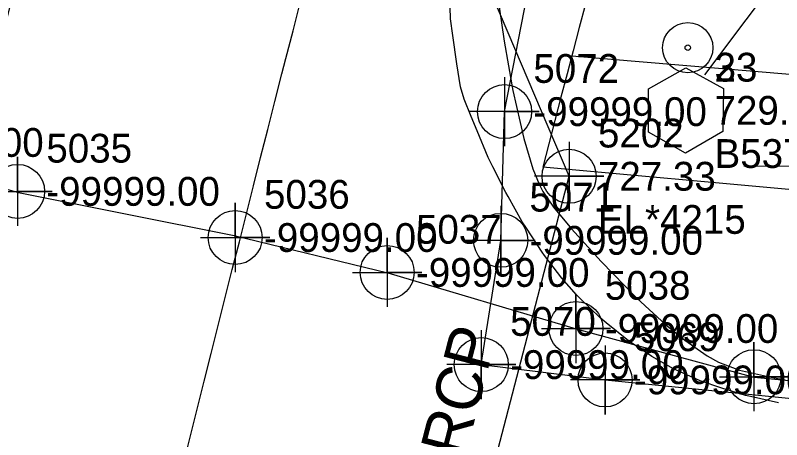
# Model space of a CAD drawing. Extents: x 1516784 to 1522736, y 634838 to 639369.
# Drawn here: x 1520579.8 to 1520646.3, y 638802.7 to 638839.5 of the extents above; entities that cross this region are included whole.
import ezdxf

# ---------------------------------------------------------------- set-up
doc = ezdxf.new("R2010")
doc.units = 0
for name, color, linetype in [('COGO Default Point Elevation', 7, 'Continuous'), ('COGO Default Point Number', 7, 'Continuous'), ('CTL GPS Vertical CELL', 7, 'Continuous'), ('CTL GPS Vertical Cogo Comment', 7, 'Continuous'), ('CTL GPS Vertical Cogo Elevation', 7, 'Continuous'), ('CTL GPS Vertical Cogo Number', 7, 'Continuous'), ('CTL GPS Vertical Leader', 7, 'Continuous'), ('Exist Environmental Wetland Boundary Text', 7, 'Continuous'), ('Exist Hydro Jurisdictional Stream or Body of Water Mitigable', 7, 'Continuous'), ('Exist Other Culture Sign CELL', 7, 'Continuous'), ('Exist Right of Way Line', 7, 'Continuous'), ('Exist Structure Minor Pipes RCP 15 Inch', 7, 'Continuous'), ('Exist Structure Minor Pipes RCP 15 Inch Cogo Comment', 7, 'Continuous'), ('Exist Structure Minor Pipes RCP 15 Inch Cogo Elevation', 7, 'Continuous'), ('Exist Structure Minor Pipes RCP 15 Inch Cogo Number', 7, 'Continuous'), ('Exist Structure Minor Pipes RCP 15 Inch Cogo Point CELL', 7, 'Continuous'), ('Exist Structure Minor Pipes RCP 15 Inch Leader', 7, 'Continuous'), ('Exist Structure Minor Pipes RCP 15 Inch Text', 7, 'Continuous'), ('Exist Utilities Gas UG Line SUE LOS B', 7, 'Continuous'), ('Exist Utilities Gas UG Line SUE LOS B Cogo Elevation', 7, 'Continuous'), ('Exist Utilities Gas UG Line SUE LOS B Cogo Number', 7, 'Continuous'), ('Exist Utilities Gas UG Line SUE LOS B Cogo Point CELL', 7, 'Continuous'), ('Exist Utilities Power Joint Use Telephone CELL', 7, 'Continuous'), ('Exist Utilities Water UG Line SUE LOS B', 7, 'Continuous'), ('Exist Utilities Water UG Line SUE LOS B Cogo Elevation', 7, 'Continuous'), ('Exist Utilities Water UG Line SUE LOS B Cogo Number', 7, 'Continuous'), ('Exist Utilities Water UG Line SUE LOS B Cogo Point CELL', 7, 'Continuous')]:
    doc.layers.add(name, color=color, linetype=linetype)

msp = doc.modelspace()

# ---------------------------------------------------------------- linework, layer by layer
at = {"layer": 'COGO Default Point Elevation'}
for points in [[(1520645.998, 638805.875), (1520643.563, 638806.433), (1520643.115, 638806.535), (1520641.06, 638807.154), (1520639.195, 638807.809), (1520636.879, 638808.854), (1520635.005, 638809.921), (1520632.976, 638811.261), (1520631.036, 638812.838), (1520630.518, 638813.259), (1520628.725, 638815.001), (1520628.448, 638815.27), (1520627.196, 638816.712), (1520625.685, 638818.7), (1520625.483, 638818.965), (1520624.122, 638821.057), (1520623.755, 638821.621), (1520622.535, 638823.8), (1520622.338, 638824.152), (1520621.215, 638826.38), (1520620.796, 638827.212), (1520619.839, 638829.512), (1520619.32, 638830.761), (1520618.727, 638832.268), (1520618.397, 638833.328), (1520618.076, 638835.322), (1520617.734, 638837.794), (1520617.533, 638839.237), (1520617.482, 638841.318)], [(1520594.332, 638800.487), (1520594.941, 638802.911), (1520595.55, 638805.335), (1520596.16, 638807.759), (1520596.769, 638810.183), (1520597.378, 638812.607), (1520597.987, 638815.032), (1520598.597, 638817.456), (1520599.206, 638819.88), (1520599.815, 638822.304), (1520600.424, 638824.728), (1520601.048, 638827.208), (1520601.665, 638829.63), (1520602.283, 638832.052), (1520602.9, 638834.475), (1520603.236, 638835.79), (1520603.866, 638838.209), (1520604.496, 638840.628)]]:
    msp.add_lwpolyline(points, dxfattribs=at)
at = {"layer": 'COGO Default Point Number'}
msp.add_lwpolyline([(1520621.754, 638840.288), (1520622.18, 638837.298), (1520622.94, 638833.02), (1520623.882, 638828.845), (1520624.678, 638826.217), (1520625.216, 638824.888), (1520625.537, 638824.253), (1520626.472, 638822.89), (1520628.014, 638820.99), (1520630.592, 638818.164), (1520633.693, 638814.978), (1520636.196, 638812.703), (1520637.867, 638811.34), (1520639.812, 638809.978), (1520640.784, 638809.426), (1520642.618, 638808.731), (1520645.455, 638808.099), (1520646.562, 638807.899)], dxfattribs=at)
at = {"layer": 'CTL GPS Vertical CELL'}
msp.add_line((1520637.94, 638831.291), (1520637.94, 638831.291), dxfattribs=at)
msp.add_line((1520637.94, 638831.291), (1520637.94, 638831.291), dxfattribs=at)
msp.add_lwpolyline([(1520634.709, 638833.163), (1520637.959, 638834.975), (1520641.209, 638833.188), (1520641.159, 638829.463), (1520637.909, 638827.575), (1520634.709, 638829.388)], close=True, dxfattribs=at)
msp.add_lwpolyline([(1520634.709, 638833.163), (1520637.959, 638834.975), (1520641.209, 638833.188), (1520641.159, 638829.463), (1520637.909, 638827.575), (1520634.709, 638829.388)], close=True, dxfattribs=at)
at = {"layer": 'CTL GPS Vertical Leader'}
msp.add_lwpolyline([(1520639.592, 638834.372), (1520657.626, 638858.405), (1520665.442, 638858.564)], dxfattribs=at)
at = {"layer": 'Exist Environmental Wetland Boundary Text'}
msp.add_arc((1524257.184, 637884.739), 3800, 164.443563, 171.459425, dxfattribs=at)
at = {"layer": 'Exist Hydro Jurisdictional Stream or Body of Water Mitigable'}
msp.add_lwpolyline([(1520730.086, 638812.677), (1520730.203, 638815.004), (1520730.165, 638821.136), (1520729.307, 638823.97), (1520727.295, 638826.507), (1520724.762, 638827.934), (1520719.9, 638828.95), (1520694.442, 638830.406), (1520628.045, 638836.006)], dxfattribs=at)
at = {"layer": 'Exist Other Culture Sign CELL'}
for radius in [2.18, 0.24]:
    msp.add_circle((1520638.118, 638836.734), radius, dxfattribs=at)
at = {"layer": 'Exist Right of Way Line'}
msp.add_line((1520625.534, 638826.373), (1520958.512, 638796.302), dxfattribs=at)
msp.add_arc((1524257.184, 637884.739), 3751.74, 164.443563, 165.464141, dxfattribs=at)
at = {"layer": 'Exist Structure Minor Pipes RCP 15 Inch'}
msp.add_line((1520613.587, 638770.851), (1520627.821, 638825.568), dxfattribs=at)
at = {"layer": 'Exist Structure Minor Pipes RCP 15 Inch Cogo Point CELL'}
msp.add_lwpolyline([(1520627.821, 638828.568), (1520627.821, 638822.568), (1520627.821, 638825.568), (1520630.821, 638825.568), (1520624.821, 638825.568)], dxfattribs=at)
msp.add_circle((1520627.821, 638825.568), 2.344, dxfattribs=at)
at = {"layer": 'Exist Structure Minor Pipes RCP 15 Inch Leader'}
msp.add_lwpolyline([(1520627.821, 638825.568), (1520620.707, 638842.339), (1520614.707, 638842.339)], dxfattribs=at)
at = {"layer": 'Exist Utilities Gas UG Line SUE LOS B'}
msp.add_lwpolyline([(1520539.177, 638834.883), (1520564.677, 638828.503), (1520580.047, 638824.156), (1520598.765, 638820.41), (1520612.087, 638817.183), (1520628.437, 638812.308), (1520643.855, 638808.13), (1520657.235, 638806.832), (1520690.694, 638805.095), (1520711.425, 638804.617), (1520742.75, 638803.38), (1520783.344, 638801.18), (1520808.892, 638798.591), (1520838.893, 638796.571), (1520867.952, 638793.415), (1520888.082, 638792.198), (1520918.904, 638789.344), (1520950.661, 638785.177), (1520963.56, 638782.781), (1520974.163, 638781.118)], dxfattribs=at)
at = {"layer": 'Exist Utilities Gas UG Line SUE LOS B Cogo Point CELL'}
for points in [[(1520576.962, 638824.255), (1520582.962, 638824.255), (1520579.962, 638824.255), (1520579.962, 638827.255), (1520579.962, 638821.255)], [(1520595.847, 638820.247), (1520601.847, 638820.247), (1520598.847, 638820.247), (1520598.847, 638823.247), (1520598.847, 638817.247)], [(1520609.034, 638817.213), (1520615.034, 638817.213), (1520612.034, 638817.213), (1520612.034, 638820.213), (1520612.034, 638814.213)], [(1520625.417, 638812.344), (1520631.417, 638812.344), (1520628.417, 638812.344), (1520628.417, 638815.344), (1520628.417, 638809.344)], [(1520640.858, 638808.155), (1520646.858, 638808.155), (1520643.858, 638808.155), (1520643.858, 638811.155), (1520643.858, 638805.155)]]:
    msp.add_lwpolyline(points, dxfattribs=at)
for centre in [(1520579.962, 638824.255), (1520598.847, 638820.247), (1520612.034, 638817.213), (1520628.417, 638812.344), (1520643.858, 638808.155)]:
    msp.add_circle(centre, 2.344, dxfattribs=at)
at = {"layer": 'Exist Utilities Power Joint Use Telephone CELL'}
msp.add_lwpolyline([(1520642.978, 638826.46), (1520654.316, 638826.423), (1520648.916, 638826.441), (1520648.916, 638832.085)], dxfattribs=at)
at = {"layer": 'Exist Utilities Water UG Line SUE LOS B'}
for points in [[(1520620.203, 638809.209), (1520621.882, 638820.003), (1520622.219, 638831.182), (1520626.11, 638851.219), (1520634.403, 638883.254), (1520645.615, 638926.538), (1520650.942, 638946.689), (1520663.463, 638989.067), (1520672.21, 639021.6), (1520680.648, 639053.209), (1520689.231, 639085.084), (1520694.516, 639103.724)], [(1520620.203, 638809.209), (1520630.943, 638807.88), (1520658.415, 638805.133), (1520674.915, 638803.909), (1520684.211, 638796.868), (1520692.994, 638790.385), (1520732.672, 638785.819), (1520762.877, 638782.344), (1520795.433, 638778.959), (1520828.599, 638776.457), (1520864.457, 638774.03), (1520895.421, 638771.84), (1520928.873, 638769.232), (1520958.885, 638767.555), (1520974.968, 638766.605)]]:
    msp.add_lwpolyline(points, dxfattribs=at)
at = {"layer": 'Exist Utilities Water UG Line SUE LOS B Cogo Point CELL'}
for points in [[(1520622.219, 638834.182), (1520622.219, 638828.182), (1520622.219, 638831.182), (1520625.219, 638831.182), (1520619.219, 638831.182)], [(1520621.882, 638823.003), (1520621.882, 638817.003), (1520621.882, 638820.003), (1520624.882, 638820.003), (1520618.882, 638820.003)], [(1520620.203, 638812.209), (1520620.203, 638806.209), (1520620.203, 638809.209), (1520623.203, 638809.209), (1520617.203, 638809.209)], [(1520630.943, 638810.88), (1520630.943, 638804.88), (1520630.943, 638807.88), (1520633.943, 638807.88), (1520627.943, 638807.88)]]:
    msp.add_lwpolyline(points, dxfattribs=at)
for centre in [(1520622.219, 638831.182), (1520621.882, 638820.003), (1520620.203, 638809.209), (1520630.943, 638807.88)]:
    msp.add_circle(centre, 2.344, dxfattribs=at)

# ---------------------------------------------------------------- texts
at = {"layer": 'CTL GPS Vertical Cogo Comment'}
msp.add_text('B5372-3', height=2.5, dxfattribs=at).set_placement((1520640.44, 638826.291))
msp.add_text('B5372-3', height=2.5, dxfattribs=at).set_placement((1520640.44, 638826.291))
at = {"layer": 'CTL GPS Vertical Cogo Elevation'}
msp.add_text('729.78', height=2.5, dxfattribs=at).set_placement((1520640.44, 638830.041))
msp.add_text('729.78', height=2.5, dxfattribs=at).set_placement((1520640.44, 638830.041))
at = {"layer": 'CTL GPS Vertical Cogo Number'}
for s in ['3', '23']:
    msp.add_text(s, height=2.5, dxfattribs=at).set_placement((1520640.44, 638833.791))
at = {"layer": 'Exist Structure Minor Pipes RCP 15 Inch Cogo Comment'}
msp.add_text('EL*4215', height=2.5, dxfattribs=at).set_placement((1520630.321, 638820.568))
at = {"layer": 'Exist Structure Minor Pipes RCP 15 Inch Cogo Elevation'}
msp.add_text('727.33', height=2.5, dxfattribs=at).set_placement((1520630.321, 638824.318))
at = {"layer": 'Exist Structure Minor Pipes RCP 15 Inch Cogo Number'}
msp.add_text('5202', height=2.5, dxfattribs=at).set_placement((1520630.321, 638828.068))
at = {"layer": 'Exist Structure Minor Pipes RCP 15 Inch Text'}
msp.add_text('15" RCP', height=4, rotation=75.41835, dxfattribs=at).set_placement((1520616.406, 638791.956))
at = {"layer": 'Exist Utilities Gas UG Line SUE LOS B Cogo Elevation'}
for p in [(1520567.174, 638827.255), (1520582.462, 638823.005), (1520601.347, 638818.997), (1520614.534, 638815.963), (1520630.917, 638811.094)]:
    msp.add_text('-99999.00', height=2.5, dxfattribs=at).set_placement(p)
at = {"layer": 'Exist Utilities Gas UG Line SUE LOS B Cogo Number'}
for s, p in [('5035', (1520582.462, 638826.755)), ('5036', (1520601.347, 638822.747)), ('5037', (1520614.534, 638819.713)), ('5038', (1520630.917, 638814.844))]:
    msp.add_text(s, height=2.5, dxfattribs=at).set_placement(p)
at = {"layer": 'Exist Utilities Water UG Line SUE LOS B Cogo Elevation'}
for p in [(1520624.719, 638829.932), (1520624.382, 638818.753), (1520622.703, 638807.959), (1520633.443, 638806.63)]:
    msp.add_text('-99999.00', height=2.5, dxfattribs=at).set_placement(p)
at = {"layer": 'Exist Utilities Water UG Line SUE LOS B Cogo Number'}
for s, p in [('5072', (1520624.719, 638833.682)), ('5071', (1520624.382, 638822.503)), ('5070', (1520622.703, 638811.709)), ('5069', (1520633.443, 638810.38))]:
    msp.add_text(s, height=2.5, dxfattribs=at).set_placement(p)

doc.saveas('drawing.dxf')
